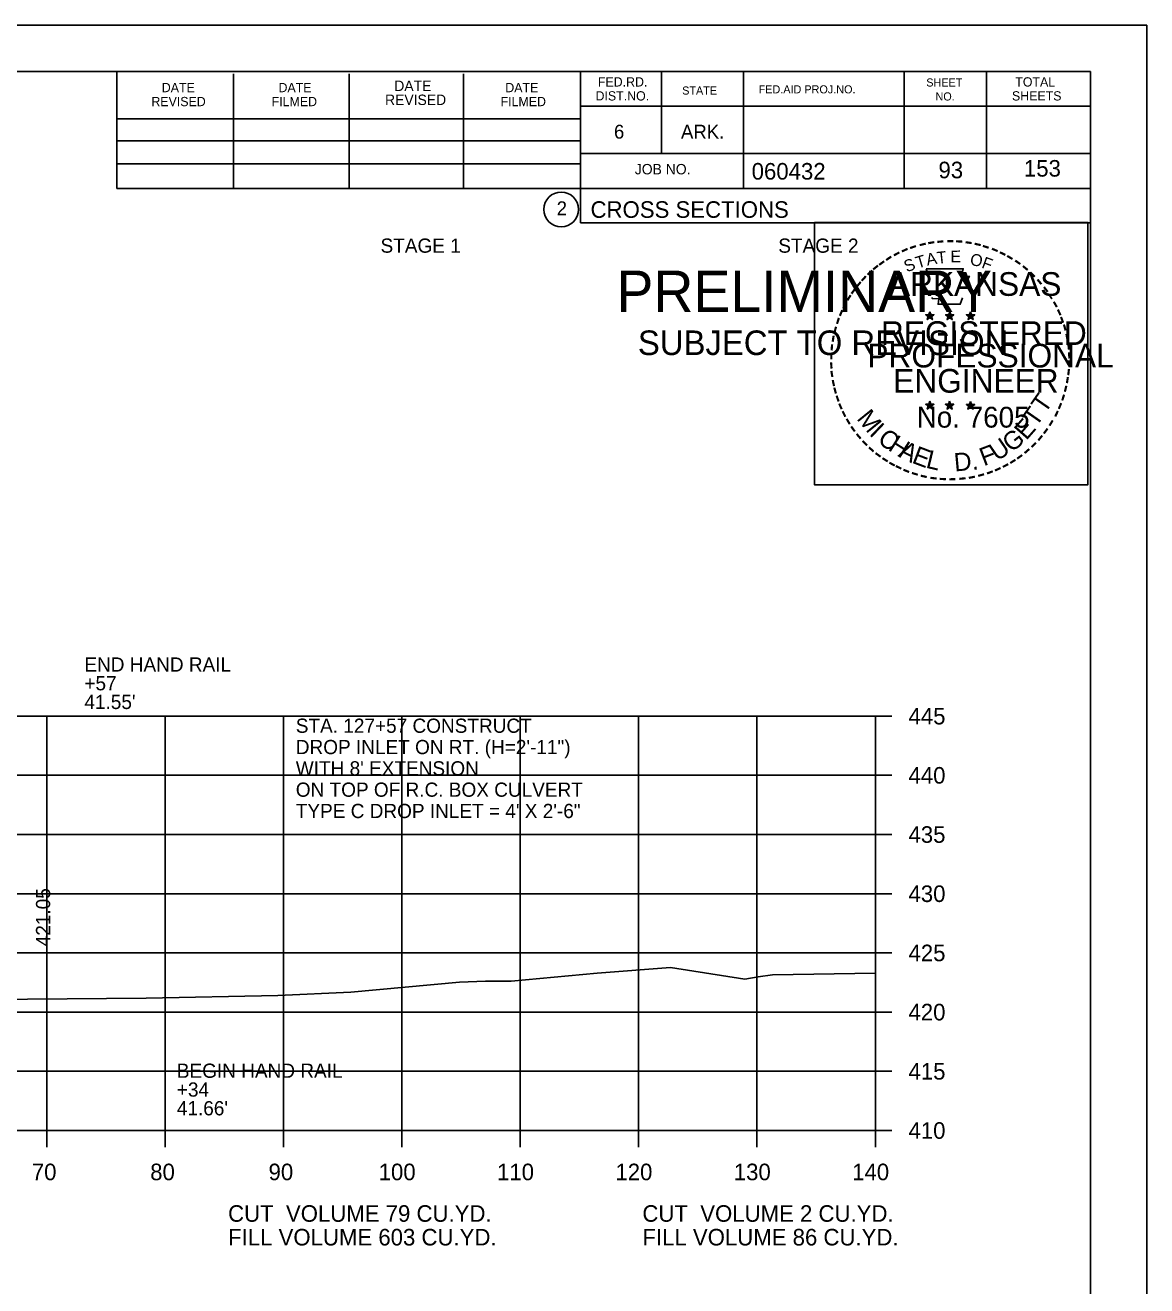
# Model space of a CAD drawing. Extents: x 1538688 to 1540766, y 656250 to 671912.
# Drawn here: x 1538926.4 to 1539021.1, y 660284.8 to 660391.3 of the extents above; entities that cross this region are included whole.
import ezdxf

# ---------------------------------------------------------------- set-up
doc = ezdxf.new("R2010")
doc.units = 0
for name, color, linetype in [('18', 7, 'Continuous'), ('22', 7, 'Continuous'), ('26', 7, 'Continuous'), ('40', 7, 'Continuous'), ('41', 7, 'Continuous'), ('7', 7, 'Continuous'), ('8', 7, 'Continuous'), ('9', 7, 'Continuous'), ('Borings', 7, 'Continuous'), ('Default', 7, 'Continuous'), ('Horizontal Alignment', 7, 'Continuous'), ('RipRap', 7, 'Continuous')]:
    doc.layers.add(name, color=color, linetype=linetype)

msp = doc.modelspace()

# ---------------------------------------------------------------- linework, layer by layer
at = {"layer": '18'}
msp.add_lwpolyline([(1538923.26, 660308.99), (1538926.55, 660309.05), (1538936.59, 660309.14), (1538947.69, 660309.37), (1538953.87, 660309.64), (1538963.04, 660310.49), (1538965.25, 660310.56), (1538967.41, 660310.56), (1538974.67, 660311.24), (1538980.88, 660311.72), (1538987.15, 660310.74), (1538988.28, 660310.94), (1538989.48, 660311.11), (1538998.18, 660311.24)], dxfattribs=at)
at = {"layer": '22'}
for p, q in [((1538718.18, 660332.96), (1538998.18, 660332.96)), ((1538928.18, 660297.96), (1538928.18, 660332.96)), ((1538938.18, 660297.96), (1538938.18, 660332.96)), ((1538948.18, 660297.96), (1538948.18, 660332.96)), ((1538958.18, 660297.96), (1538958.18, 660332.96)), ((1538968.18, 660297.96), (1538968.18, 660332.96)), ((1538978.18, 660297.96), (1538978.18, 660332.96)), ((1538988.18, 660297.96), (1538988.18, 660332.96)), ((1538998.18, 660297.96), (1538998.18, 660332.96)), ((1538718.18, 660327.96), (1538998.18, 660327.96)), ((1538718.18, 660322.96), (1538998.18, 660322.96)), ((1538718.18, 660317.96), (1538998.18, 660317.96)), ((1538718.18, 660312.96), (1538998.18, 660312.96)), ((1538718.18, 660307.96), (1538998.18, 660307.96)), ((1538718.18, 660302.96), (1538998.18, 660302.96)), ((1538718.18, 660297.96), (1538998.18, 660297.96))]:
    msp.add_line(p, q, dxfattribs=at)
at = {"layer": '26'}
msp.add_line((1538687.78, 660391.32), (1539021.11, 660391.32), dxfattribs=at)
for points in [[(1538687.77, 660391.32), (1539021.11, 660391.32), (1539021.11, 660177.98), (1538687.77, 660177.98)], [(1538993.03, 660374.66), (1539016.13, 660374.66), (1539016.13, 660352.51), (1538993.03, 660352.51)]]:
    msp.add_lwpolyline(points, close=True, dxfattribs=at)
at = {"layer": '8'}
for p, q in [((1539002.44, 660366.87), (1539002.79, 660366.76)), ((1539002.44, 660366.87), (1539002.69, 660366.83)), ((1539002.44, 660366.87), (1539002.68, 660366.75)), ((1539002.57, 660366.46), (1539002.79, 660366.76)), ((1539002.79, 660367.12), (1539002.75, 660366.87)), ((1539002.79, 660366.76), (1539002.79, 660367.12)), ((1539002.79, 660367.12), (1539002.84, 660366.87)), ((1539003.13, 660366.87), (1539002.79, 660366.76)), ((1539003, 660366.46), (1539002.79, 660366.76)), ((1539003.13, 660366.87), (1539002.85, 660366.82)), ((1539003, 660366.46), (1539002.86, 660366.75)), ((1539003.13, 660366.87), (1539002.93, 660366.77)), ((1539004.11, 660366.87), (1539004.46, 660366.76)), ((1539004.11, 660366.87), (1539004.36, 660366.83)), ((1539004.11, 660366.87), (1539004.35, 660366.75)), ((1539004.24, 660366.46), (1539004.46, 660366.76)), ((1539004.46, 660367.12), (1539004.42, 660366.87)), ((1539004.46, 660366.76), (1539004.46, 660367.12)), ((1539004.46, 660367.12), (1539004.51, 660366.87)), ((1539004.8, 660366.87), (1539004.46, 660366.76)), ((1539004.67, 660366.46), (1539004.46, 660366.76)), ((1539004.8, 660366.87), (1539004.52, 660366.82)), ((1539004.67, 660366.46), (1539004.53, 660366.75)), ((1539004.8, 660366.87), (1539004.6, 660366.77)), ((1539005.87, 660366.86), (1539006.22, 660366.75)), ((1539005.87, 660366.86), (1539006.13, 660366.81)), ((1539005.87, 660366.86), (1539006.11, 660366.74)), ((1539006.01, 660366.45), (1539006.22, 660366.75)), ((1539006.22, 660367.11), (1539006.18, 660366.86)), ((1539006.22, 660366.75), (1539006.22, 660367.11)), ((1539006.22, 660367.11), (1539006.27, 660366.86)), ((1539006.57, 660366.86), (1539006.22, 660366.75)), ((1539006.43, 660366.45), (1539006.22, 660366.75)), ((1539006.57, 660366.86), (1539006.28, 660366.81)), ((1539006.43, 660366.45), (1539006.3, 660366.74)), ((1539006.57, 660366.86), (1539006.36, 660366.76)), ((1539002.57, 660366.46), (1539002.7, 660366.71)), ((1539002.57, 660366.46), (1539002.79, 660366.68)), ((1539003, 660366.46), (1539002.79, 660366.68)), ((1539004.24, 660366.46), (1539004.37, 660366.71)), ((1539004.24, 660366.46), (1539004.46, 660366.68)), ((1539004.67, 660366.46), (1539004.46, 660366.68)), ((1539006.01, 660366.45), (1539006.13, 660366.69)), ((1539006.01, 660366.45), (1539006.22, 660366.67)), ((1539006.43, 660366.45), (1539006.22, 660366.66)), ((1539002.43, 660359.3), (1539002.78, 660359.19)), ((1539002.43, 660359.3), (1539002.69, 660359.25)), ((1539002.43, 660359.3), (1539002.67, 660359.18)), ((1539002.78, 660359.55), (1539002.74, 660359.3)), ((1539002.78, 660359.19), (1539002.78, 660359.55)), ((1539002.78, 660359.55), (1539002.83, 660359.3)), ((1539003.13, 660359.3), (1539002.78, 660359.19)), ((1539003.13, 660359.3), (1539002.84, 660359.25)), ((1539003.13, 660359.3), (1539002.93, 660359.2)), ((1539004.1, 660359.3), (1539004.45, 660359.19)), ((1539004.1, 660359.3), (1539004.36, 660359.25)), ((1539004.1, 660359.3), (1539004.34, 660359.18)), ((1539004.45, 660359.55), (1539004.41, 660359.3)), ((1539004.45, 660359.19), (1539004.45, 660359.55)), ((1539004.45, 660359.55), (1539004.5, 660359.3)), ((1539004.8, 660359.3), (1539004.45, 660359.19)), ((1539004.8, 660359.3), (1539004.51, 660359.25)), ((1539004.8, 660359.3), (1539004.6, 660359.2)), ((1539005.87, 660359.29), (1539006.22, 660359.18)), ((1539005.87, 660359.29), (1539006.12, 660359.24)), ((1539005.87, 660359.29), (1539006.11, 660359.17)), ((1539006.22, 660359.54), (1539006.18, 660359.29)), ((1539006.22, 660359.18), (1539006.22, 660359.54)), ((1539006.22, 660359.54), (1539006.27, 660359.29)), ((1539006.57, 660359.29), (1539006.22, 660359.18)), ((1539006.57, 660359.29), (1539006.28, 660359.24)), ((1539006.57, 660359.29), (1539006.36, 660359.19)), ((1539002.57, 660358.89), (1539002.78, 660359.19)), ((1539002.57, 660358.89), (1539002.69, 660359.13)), ((1539002.57, 660358.89), (1539002.78, 660359.11)), ((1539003, 660358.89), (1539002.78, 660359.19)), ((1539003, 660358.89), (1539002.78, 660359.1)), ((1539003, 660358.89), (1539002.86, 660359.18)), ((1539004.24, 660358.89), (1539004.45, 660359.19)), ((1539004.24, 660358.89), (1539004.36, 660359.13)), ((1539004.24, 660358.89), (1539004.45, 660359.11)), ((1539004.67, 660358.89), (1539004.45, 660359.19)), ((1539004.67, 660358.89), (1539004.45, 660359.1)), ((1539004.67, 660358.89), (1539004.53, 660359.18)), ((1539006, 660358.88), (1539006.22, 660359.18)), ((1539006, 660358.88), (1539006.13, 660359.12)), ((1539006, 660358.88), (1539006.22, 660359.1)), ((1539006.43, 660358.88), (1539006.22, 660359.18)), ((1539006.43, 660358.88), (1539006.22, 660359.09)), ((1539006.43, 660358.88), (1539006.3, 660359.17))]:
    msp.add_line(p, q, dxfattribs=at)
for points in [[(1539002.48, 660370.75), (1539002.75, 660369.92)], [(1539005.99, 660369.83), (1539006.13, 660370.11), (1539005.45, 660370.09), (1539005.6, 660370.75), (1539002.48, 660370.75)], [(1539002.97, 660368.33), (1539002.97, 660368.24), (1539003.53, 660368.22), (1539003.48, 660367.75), (1539005.35, 660367.75), (1539005.55, 660368.28)], [(1539002.79, 660367.12), (1539003, 660366.46), (1539002.44, 660366.87), (1539003.13, 660366.87), (1539002.57, 660366.46), (1539002.79, 660367.12)], [(1539004.46, 660367.12), (1539004.67, 660366.46), (1539004.11, 660366.87), (1539004.8, 660366.87), (1539004.24, 660366.46), (1539004.46, 660367.12)], [(1539006.22, 660367.11), (1539006.43, 660366.45), (1539005.87, 660366.86), (1539006.57, 660366.86), (1539006.01, 660366.45), (1539006.22, 660367.11)], [(1539002.78, 660359.55), (1539003, 660358.89), (1539002.43, 660359.3), (1539003.13, 660359.3), (1539002.57, 660358.89), (1539002.78, 660359.55)], [(1539004.45, 660359.55), (1539004.67, 660358.89), (1539004.1, 660359.3), (1539004.8, 660359.3), (1539004.24, 660358.89), (1539004.45, 660359.55)], [(1539006.22, 660359.54), (1539006.43, 660358.88), (1539005.87, 660359.29), (1539006.57, 660359.29), (1539006, 660358.88), (1539006.22, 660359.54)]]:
    msp.add_lwpolyline(points, dxfattribs=at)
for centre, radius in [((1539002.79, 660366.76), 0.172), ((1539002.79, 660366.76), 0.145), ((1539002.79, 660366.76), 0.116), ((1539002.79, 660366.76), 0.0991), ((1539002.79, 660366.76), 0.0747), ((1539002.79, 660366.76), 0.0495), ((1539002.79, 660366.76), 0.0296), ((1539004.46, 660366.76), 0.172), ((1539004.46, 660366.76), 0.145), ((1539004.46, 660366.76), 0.116), ((1539004.46, 660366.76), 0.0991), ((1539004.46, 660366.76), 0.0747), ((1539004.46, 660366.76), 0.0495), ((1539004.46, 660366.76), 0.0296), ((1539006.22, 660366.75), 0.172), ((1539006.22, 660366.75), 0.145), ((1539006.22, 660366.75), 0.116), ((1539006.22, 660366.75), 0.0991), ((1539006.22, 660366.75), 0.0747), ((1539006.22, 660366.75), 0.0495), ((1539006.22, 660366.75), 0.0296), ((1539002.78, 660359.19), 0.172), ((1539002.78, 660359.19), 0.145), ((1539002.78, 660359.19), 0.116), ((1539002.78, 660359.19), 0.0991), ((1539004.45, 660359.19), 0.172), ((1539004.45, 660359.19), 0.145), ((1539004.45, 660359.19), 0.116), ((1539004.45, 660359.19), 0.0991), ((1539006.22, 660359.18), 0.172), ((1539006.22, 660359.18), 0.145), ((1539006.22, 660359.18), 0.116), ((1539002.78, 660359.19), 0.0747), ((1539002.78, 660359.19), 0.0495), ((1539002.78, 660359.19), 0.0296), ((1539004.45, 660359.19), 0.0747), ((1539004.45, 660359.19), 0.0495), ((1539004.45, 660359.19), 0.0296), ((1539006.22, 660359.18), 0.0991), ((1539006.22, 660359.18), 0.0747), ((1539006.22, 660359.18), 0.0495), ((1539006.22, 660359.18), 0.0296)]:
    msp.add_circle(centre, radius, dxfattribs=at)
at = {"layer": 'Borings'}
for p, q in [((1538998.18, 660297.96), (1538998.18, 660332.96)), ((1538999.58, 660332.96), (1538998.18, 660332.96)), ((1538999.58, 660327.96), (1538998.18, 660327.96)), ((1538999.58, 660322.96), (1538998.18, 660322.96)), ((1538999.58, 660317.96), (1538998.18, 660317.96)), ((1538999.58, 660312.96), (1538998.18, 660312.96)), ((1538999.58, 660307.96), (1538998.18, 660307.96)), ((1538999.58, 660302.96), (1538998.18, 660302.96)), ((1538718.18, 660297.96), (1538998.18, 660297.96)), ((1538928.18, 660296.56), (1538928.18, 660297.96)), ((1538938.18, 660296.56), (1538938.18, 660297.96)), ((1538948.18, 660296.56), (1538948.18, 660297.96)), ((1538958.18, 660296.56), (1538958.18, 660297.96)), ((1538968.18, 660296.56), (1538968.18, 660297.96)), ((1538978.18, 660296.56), (1538978.18, 660297.96)), ((1538988.18, 660296.56), (1538988.18, 660297.96)), ((1538998.18, 660296.56), (1538998.18, 660297.96)), ((1538999.58, 660297.96), (1538998.18, 660297.96))]:
    msp.add_line(p, q, dxfattribs=at)
at = {"layer": 'RipRap'}
for p, q in [((1538700.18, 660387.42), (1539016.36, 660387.42)), ((1538934.1, 660377.54), (1538934.1, 660387.42)), ((1538943.96, 660377.54), (1538943.96, 660387.22)), ((1538953.72, 660377.54), (1538953.72, 660387.22)), ((1538963.4, 660377.54), (1538963.4, 660387.22)), ((1538973.26, 660387.42), (1538973.26, 660374.62)), ((1538980.1, 660387.42), (1538980.1, 660380.48)), ((1538987.04, 660387.42), (1538987.04, 660377.54)), ((1539000.62, 660387.42), (1539000.62, 660377.54)), ((1539007.56, 660387.42), (1539007.56, 660377.54)), ((1539016.36, 660181.96), (1539016.36, 660387.42)), ((1539016.36, 660384.48), (1538973.26, 660384.48)), ((1539016.36, 660384.5), (1539016.36, 660384.5)), ((1538934.1, 660383.4), (1538973.26, 660383.4)), ((1538934.1, 660381.54), (1538973.26, 660381.54)), ((1538934.1, 660377.54), (1538934.1, 660379.6)), ((1538934.1, 660379.6), (1538973.26, 660379.6)), ((1539016.36, 660380.48), (1538973.26, 660380.48)), ((1538976.22, 660380.48), (1539016.36, 660380.48)), ((1539016.36, 660377.54), (1538934.1, 660377.54)), ((1538973.26, 660374.62), (1539016.36, 660374.62))]:
    msp.add_line(p, q, dxfattribs=at)
msp.add_circle((1538971.64, 660375.76), 1.47, dxfattribs=at)

# ---------------------------------------------------------------- texts
at = {"layer": '40'}
for s, p in [('STA. 127+57 CONSTRUCT', (1538949.22, 660331.55)), ('DROP INLET ON RT. (H=2\'-11") ', (1538949.22, 660329.75)), ("WITH 8' EXTENSION ", (1538949.22, 660327.95)), ('ON TOP OF R.C. BOX CULVERT', (1538949.22, 660326.15)), ('TYPE C DROP INLET = 4\' X 2\'-6"', (1538949.22, 660324.35))]:
    msp.add_text(s, height=1.2, dxfattribs=at).set_placement(p)
at = {"layer": '41'}
msp.add_text('421.05', height=1.2, rotation=90, dxfattribs=at).set_placement((1538928.47, 660313.52))
at = {"layer": '7'}
for s, height, p in [('93', 1.4, (1539003.51, 660378.39)), ('153', 1.4, (1539010.73, 660378.53)), ('END HAND RAIL', 1.2, (1538931.36, 660336.72)), ('+57', 1.2, (1538931.36, 660335.14)), ("41.55'", 1.2, (1538931.36, 660333.56)), ('BEGIN HAND RAIL', 1.2, (1538939.17, 660302.41)), ('+34', 1.2, (1538939.17, 660300.82)), ("41.66'", 1.2, (1538939.17, 660299.24))]:
    msp.add_text(s, height=height, dxfattribs=at).set_placement(p)
at = {"layer": '8'}
for s, height, rotation, p in [('-', 1.6, 5.8968, (1539003.38, 660372.39)), ('-', 1.6, 0.1862, (1539004.16, 660372.46)), ('-', 1.6, 357.743, (1539004.88, 660372.45)), ('-', 1.6, 28.7918, (1538999.96, 660371.29)), ('-', 1.6, 24.3072, (1539000.59, 660371.61)), ('-', 1.6, 19.1761, (1539001.23, 660371.88)), ('-', 1.6, 13.6301, (1539001.98, 660372.12)), ('A', 1, 11.2132, (1539002.57, 660371.01)), ('-', 1.6, 10.2193, (1539002.66, 660372.28)), ('T', 1, 6.0228, (1539003.42, 660371.17)), ('E', 1, 0.8323, (1539004.53, 660371.28)), ('-', 1.6, 352.1617, (1539005.62, 660372.39)), ('-', 1.6, 347.2049, (1539006.34, 660372.28)), ('-', 1.6, 342.3362, (1539006.98, 660372.12)), ('-', 1.6, 337.8551, (1539007.71, 660371.9)), ('-', 1.6, 334.1211, (1539008.34, 660371.63)), ('-', 1.6, 38.9507, (1538998.31, 660370.15)), ('-', 1.6, 36.2317, (1538998.79, 660370.52)), ('-', 1.6, 34.0636, (1538999.36, 660370.92)), ('S', 1, 21.594, (1539000.83, 660370.43)), ('T', 1, 16.4036, (1539001.75, 660370.76)), ('O', 1, 350.4515, (1539006.13, 660371.07)), ('F', 1, 340.0707, (1539007.09, 660370.85)), ('-', 1.6, 329.6409, (1539008.92, 660371.35)), ('-', 1.6, 325.8627, (1539009.57, 660370.98)), ('-', 1.6, 320.5297, (1539010.18, 660370.56)), ('-', 1.6, 48.423, (1538997.43, 660369.25)), ('-', 1.6, 42.9622, (1538997.88, 660369.73)), ('ARKANSAS', 2, 360, (1538999.33, 660368.46)), ('-', 1.6, 315.5786, (1539010.77, 660370.07)), ('-', 1.6, 54.2325, (1538996.61, 660368.2)), ('-', 1.6, 50.6142, (1538997.03, 660368.77)), ('-', 1.6, 309.8797, (1539011.34, 660369.52)), ('-', 1.6, 306.6522, (1539011.87, 660368.92)), ('-', 1.6, 62.8713, (1538995.97, 660367.06)), ('-', 1.6, 58.0706, (1538996.29, 660367.67)), ('-', 1.4, 303.6753, (1539012.35, 660368.35)), ('-', 1.6, 299.6684, (1539012.67, 660367.74)), ('-', 1.6, 67.7743, (1538995.72, 660366.45)), ('DWB', 0.01, 360, (1539002.77, 660366.75)), ('DWB', 0.01, 360, (1539004.44, 660366.75)), ('DWB', 0.01, 360, (1539006.21, 660366.74)), ('-', 1.6, 294.6628, (1539013, 660367.13)), ('-', 1.6, 75.461, (1538995.3, 660365.1)), ('-', 1.6, 72.3945, (1538995.5, 660365.82)), ('REGISTERED', 2, 360, (1538998.65, 660364.31)), ('-', 1.6, 290.5728, (1539013.25, 660366.55)), ('-', 1.6, 285.1233, (1539013.49, 660365.97)), ('-', 1.6, 81.2013, (1538995.17, 660364.39)), ('-', 1.6, 280.5493, (1539013.69, 660365.23)), ('-', 1.6, 89.0622, (1538995.07, 660363)), ('-', 1.6, 85.1863, (1538995.09, 660363.7)), ('PROFESSIONAL', 2, 360, (1538997.51, 660362.41)), ('-', 1.6, 276.5962, (1539013.85, 660364.46)), ('-', 1.6, 274.3301, (1539013.91, 660363.74)), ('-', 1.6, 94.1959, (1538995.1, 660362.27)), ('-', 1.6, 269.9407, (1539013.94, 660363.11)), ('-', 1.6, 98.9479, (1538995.17, 660361.61)), ('ENGINEER', 2, 360, (1538999.69, 660360.28)), ('-', 1.6, 260.9953, (1539013.85, 660361.79)), ('-', 1.6, 263.5172, (1539013.93, 660362.44)), ('-', 1.6, 101.7149, (1538995.31, 660360.87)), ('-', 1.6, 105.4578, (1538995.47, 660360.28)), ('-', 1.6, 255.7626, (1539013.74, 660361.11)), ('-', 1.6, 109.0874, (1538995.69, 660359.65)), ('-', 1.6, 114.0643, (1538995.94, 660359.05)), ('T', 1.54, 55.055, (1539012.5, 660358.45)), ('-', 1.6, 247.8887, (1539013.34, 660359.72)), ('-', 1.6, 252.8681, (1539013.56, 660360.39)), ('-', 1.6, 115.7289, (1538996.24, 660358.43)), ('M', 1.54, 308.9175, (1538996.55, 660358.08)), ('No. 7605', 1.757, 360, (1539001.67, 660357.33)), ('DWB', 0.01, 360, (1539002.77, 660359.18)), ('DWB', 0.01, 360, (1539004.44, 660359.18)), ('DWB', 0.01, 360, (1539006.2, 660359.17)), ('T', 1.54, 55.055, (1539011.77, 660357.33)), ('-', 1.6, 244.6197, (1539013.08, 660359.09)), ('-', 1.6, 120.4471, (1538996.6, 660357.85)), ('-', 1.6, 125.8934, (1538997, 660357.29)), ('I', 1.54, 316.4636, (1538997.6, 660356.76)), ('E', 1.54, 48.7313, (1539010.93, 660356.2)), ('-', 1.6, 233.8452, (1539012.28, 660357.69)), ('-', 1.6, 239.0712, (1539012.68, 660358.34)), ('-', 1.6, 130.7181, (1538997.47, 660356.73)), ('-', 1.6, 134.2238, (1538997.98, 660356.19)), ('C', 1.54, 324.0197, (1538998.27, 660356.13)), ('H', 1.54, 327.5342, (1538999.18, 660355.48)), ('U', 1.54, 34.4052, (1539008.47, 660354.45)), ('G', 1.54, 38.2173, (1539009.67, 660355.18)), ('-', 1.6, 225.7653, (1539011.37, 660356.56)), ('-', 1.6, 231.2538, (1539011.85, 660357.12)), ('-', 1.6, 138.9338, (1538998.51, 660355.72)), ('-', 1.6, 144.6463, (1538999.06, 660355.32)), ('A', 1.54, 332.5513, (1539000.03, 660354.94)), ('E', 1.54, 339.2068, (1539001.19, 660354.38)), ('L', 1.54, 346.2929, (1539002.38, 660353.96)), ('D.', 1.54, 5.2602, (1539004.89, 660353.62)), ('F', 1.54, 20.8202, (1539007.34, 660354.06)), ('-', 1.6, 215.7363, (1539010.3, 660355.57)), ('-', 1.6, 221.0851, (1539010.85, 660356.05)), ('-', 1.6, 148.0898, (1538999.63, 660354.95)), ('-', 1.6, 151.5704, (1539000.2, 660354.62)), ('-', 1.6, 154.6002, (1539000.73, 660354.38)), ('-', 1.6, 204.2516, (1539008.59, 660354.52)), ('-', 1.6, 207.3568, (1539009.21, 660354.84)), ('-', 1.6, 212.2491, (1539009.77, 660355.19)), ('-', 1.6, 158.5612, (1539001.35, 660354.12)), ('-', 1.6, 162.7983, (1539002.04, 660353.91)), ('-', 1.6, 167.5555, (1539002.75, 660353.74)), ('-', 1.6, 173.1155, (1539003.52, 660353.63)), ('-', 1.6, 176.5183, (1539004.27, 660353.58)), ('-', 1.6, 181.5918, (1539005.02, 660353.6)), ('-', 1.6, 185.8167, (1539005.83, 660353.68)), ('-', 1.6, 191.2858, (1539006.56, 660353.81)), ('-', 1.6, 195.4743, (1539007.29, 660354.01)), ('-', 1.6, 200.7184, (1539007.97, 660354.25))]:
    msp.add_text(s, height=height, rotation=rotation, dxfattribs=at).set_placement(p)
at = {"layer": '9'}
for s, height, p in [('PRELIMINARY', 3.5, (1538976.31, 660367.09)), ('DWB', 0.01, (1538977.06, 660368.94)), ('SUBJECT TO REVISION', 2.0751, (1538978.12, 660363.46))]:
    msp.add_text(s, height=height, rotation=360, dxfattribs=at).set_placement(p)
at = {"layer": 'Default'}
for s, p in [('STAGE 1', (1538956.38, 660372.1)), ('STAGE 2', (1538989.98, 660372.1))]:
    msp.add_text(s, height=1.2, dxfattribs=at).set_placement(p)
at = {"layer": 'Horizontal Alignment'}
for s, p in [('445', (1539000.98, 660332.26)), ('440', (1539000.98, 660327.26)), ('435', (1539000.98, 660322.26)), ('430', (1539000.98, 660317.26)), ('425', (1539000.98, 660312.26)), ('420', (1539000.98, 660307.26)), ('415', (1539000.98, 660302.26)), ('410', (1539000.98, 660297.26)), ('70', (1538926.92, 660293.76)), ('80', (1538936.92, 660293.76)), ('90', (1538946.92, 660293.76)), ('100', (1538956.22, 660293.76)), ('110', (1538966.22, 660293.76)), ('120', (1538976.22, 660293.76)), ('130', (1538986.22, 660293.76)), ('140', (1538996.22, 660293.76)), ('CUT  VOLUME 79 CU.YD.', (1538943.5, 660290.25)), ('CUT  VOLUME 2 CU.YD.', (1538978.5, 660290.25)), ('FILL VOLUME 603 CU.YD.', (1538943.5, 660288.25)), ('FILL VOLUME 86 CU.YD.', (1538978.5, 660288.25))]:
    msp.add_text(s, height=1.4, dxfattribs=at).set_placement(p)
at = {"layer": 'RipRap'}
for s, height, p in [('DATE', 0.782, (1538937.9, 660385.66)), ('DATE', 0.782, (1538947.76, 660385.66)), ('DATE', 0.879, (1538957.54, 660385.76)), ('DATE', 0.782, (1538966.92, 660385.66)), ('FED.RD.', 0.782, (1538974.74, 660386.14)), ('STATE', 0.684, (1538981.86, 660385.46)), ('FED.AID PROJ.NO.', 0.684, (1538988.32, 660385.56)), ('SHEET', 0.684, (1539002.48, 660386.14)), ('TOTAL', 0.782, (1539010, 660386.14)), ('REVISED', 0.782, (1538937.02, 660384.48)), ('FILMED', 0.782, (1538947.18, 660384.48)), ('REVISED', 0.879, (1538956.76, 660384.58)), ('FILMED', 0.782, (1538966.52, 660384.48)), ('DIST.NO.', 0.782, (1538974.54, 660384.96)), ('NO.', 0.684, (1539003.26, 660384.96)), ('SHEETS', 0.782, (1539009.72, 660384.96)), ('6', 1.17, (1538976.1, 660381.74)), ('ARK.', 1.172, (1538981.76, 660381.74)), ('JOB NO.', 0.879, (1538977.86, 660378.72)), ('060432', 1.4, (1538987.73, 660378.28)), ('2', 1.17, (1538971.26, 660375.27)), ('CROSS SECTIONS', 1.4, (1538974.12, 660375.05))]:
    msp.add_text(s, height=height, rotation=360, dxfattribs=at).set_placement(p)

doc.saveas('drawing.dxf')
